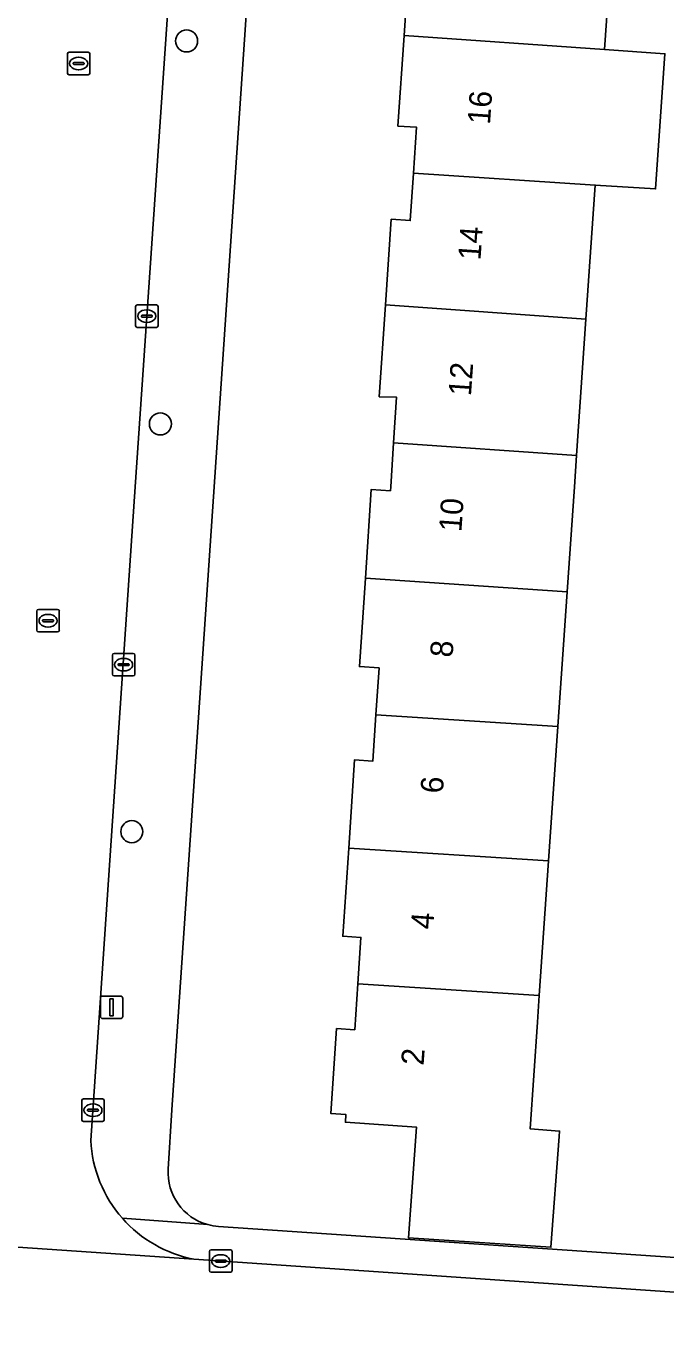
# Model space of a CAD drawing. Extents: x 161848 to 162726, y 385382 to 386521.
# Drawn here: x 162093.6 to 162122, y 385462.4 to 385520.5 of the extents above; entities that cross this region are included whole.
import ezdxf

# ---------------------------------------------------------------- set-up
doc = ezdxf.new("R2010")
doc.units = 0
for name, color, linetype in [('IMGEO_Boom', 7, 'Continuous'), ('IMGEO_Erf', 7, 'Continuous'), ('IMGEO_Kolk', 7, 'Continuous'), ('IMGEO_Lichtmast', 7, 'Continuous'), ('IMGEO_Pand', 7, 'Continuous'), ('IMGEO_Pand_nummerreeks', 7, 'Continuous'), ('IMGEO_Rijbaan_lokaal_open', 7, 'Continuous'), ('IMGEO_Rioolput', 7, 'Continuous'), ('IMGEO_Voetpad_open', 7, 'Continuous')]:
    doc.layers.add(name, color=color, linetype=linetype)

msp = doc.modelspace()

# ---------------------------------------------------------------- linework, layer by layer
at = {"layer": 'IMGEO_Boom'}
for centre in [(162100.762, 385519.799), (162099.598, 385502.789), (162098.33, 385484.675)]:
    msp.add_circle(centre, 0.489, dxfattribs=at)
at = {"layer": 'IMGEO_Erf'}
for points in [[(162107.219, 385577.281), (162101.983, 385500), (162100.108, 385472.324), (162099.945, 385469.679)], [(162119.728, 385525.37), (162119.317, 385519.417), (162121.999, 385519.23), (162121.581, 385513.223), (162118.901, 385513.397), (162118.49, 385507.435), (162118.073, 385501.39), (162117.977, 385500), (162117.655, 385495.333), (162117.241, 385489.342), (162116.83, 385483.38), (162116.416, 385477.393), (162116.335, 385476.206), (162116.019, 385471.47), (162117.318, 385471.374), (162117.3, 385471.13), (162116.939, 385466.213), (162110.619, 385466.626)], [(162110.619, 385466.626), (162110.963, 385471.554), (162107.815, 385471.764), (162107.838, 385472.107), (162107.166, 385472.151), (162107.419, 385475.931), (162108.226, 385475.877), (162108.363, 385477.92), (162108.5, 385479.977), (162107.696, 385480.03), (162107.958, 385483.947), (162108.22, 385487.867), (162109.033, 385487.813), (162109.17, 385489.859), (162109.309, 385491.948), (162108.437, 385492.006), (162108.699, 385495.931), (162108.963, 385499.875), (162109.814, 385499.818), (162109.826, 385500), (162109.954, 385501.954), (162110.087, 385503.973), (162109.318, 385503.997), (162109.594, 385508.072), (162109.851, 385511.88), (162110.689, 385511.823), (162110.831, 385513.92), (162110.969, 385515.965), (162110.146, 385516.02), (162110.418, 385520.037), (162110.677, 385523.87)], [(162102.176, 385467.136), (162125.722, 385465.532)]]:
    msp.add_lwpolyline(points, dxfattribs=at)
for centre, radius, start, end in [((162102.342, 385469.532), 2.401, 176.49019, 254.49702), ((162102.344, 385469.533), 2.403, 254.45822, 265.99309)]:
    msp.add_arc(centre, radius, start, end, dxfattribs=at)
at = {"layer": 'IMGEO_Kolk'}
for p, q in [((162098.496, 385507.151), (162098.496, 385508.003)), ((162098.571, 385508.077), (162099.423, 385508.077)), ((162098.984, 385507.857), (162099.009, 385507.857)), ((162099.497, 385508.003), (162099.497, 385507.151)), ((162098.755, 385507.571), (162098.755, 385507.583)), ((162099.193, 385507.534), (162098.795, 385507.534)), ((162098.798, 385507.62), (162099.196, 385507.62)), ((162099.007, 385507.297), (162098.982, 385507.297)), ((162099.239, 385507.583), (162099.239, 385507.571)), ((162099.423, 385507.077), (162098.571, 385507.077)), ((162097.466, 385491.666), (162097.466, 385492.518)), ((162097.541, 385492.592), (162098.393, 385492.592)), ((162097.725, 385492.086), (162097.725, 385492.098)), ((162098.163, 385492.049), (162097.765, 385492.049)), ((162097.768, 385492.135), (162098.166, 385492.135)), ((162097.954, 385492.372), (162097.979, 385492.372)), ((162098.209, 385492.098), (162098.209, 385492.086)), ((162098.467, 385492.518), (162098.467, 385491.666)), ((162098.393, 385491.592), (162097.541, 385491.592)), ((162097.977, 385491.812), (162097.952, 385491.812)), ((162096.104, 385471.875), (162096.104, 385472.727)), ((162096.179, 385472.801), (162097.031, 385472.801)), ((162096.363, 385472.295), (162096.363, 385472.307)), ((162096.406, 385472.344), (162096.804, 385472.344)), ((162096.592, 385472.581), (162096.617, 385472.581)), ((162096.847, 385472.307), (162096.847, 385472.295)), ((162097.105, 385472.727), (162097.105, 385471.875)), ((162097.031, 385471.801), (162096.179, 385471.801)), ((162096.801, 385472.258), (162096.403, 385472.258)), ((162096.615, 385472.021), (162096.59, 385472.021)), ((162101.777, 385465.175), (162101.777, 385466.027)), ((162101.852, 385466.101), (162102.704, 385466.101)), ((162102.778, 385466.027), (162102.778, 385465.175)), ((162102.036, 385465.595), (162102.036, 385465.607)), ((162102.474, 385465.558), (162102.076, 385465.558)), ((162102.079, 385465.644), (162102.477, 385465.644)), ((162102.288, 385465.321), (162102.263, 385465.321)), ((162102.265, 385465.881), (162102.29, 385465.881)), ((162102.52, 385465.607), (162102.52, 385465.595)), ((162102.704, 385465.101), (162101.852, 385465.101))]:
    msp.add_line(p, q, dxfattribs=at)
for points in [[(162098.496, 385507.151), (162098.496, 385508.003)], [(162098.571, 385508.077), (162099.423, 385508.077)], [(162099.497, 385508.003), (162099.497, 385507.151)], [(162099.423, 385507.077), (162098.571, 385507.077)], [(162097.466, 385491.666), (162097.466, 385492.518)], [(162097.541, 385492.592), (162098.393, 385492.592)], [(162098.467, 385492.518), (162098.467, 385491.666)], [(162098.393, 385491.592), (162097.541, 385491.592)], [(162096.104, 385471.875), (162096.104, 385472.727)], [(162096.179, 385472.801), (162097.031, 385472.801)], [(162097.105, 385472.727), (162097.105, 385471.875)], [(162097.031, 385471.801), (162096.179, 385471.801)], [(162101.777, 385465.175), (162101.777, 385466.027)], [(162101.852, 385466.101), (162102.704, 385466.101)], [(162102.778, 385466.027), (162102.778, 385465.175)], [(162102.704, 385465.101), (162101.852, 385465.101)]]:
    msp.add_lwpolyline(points, dxfattribs=at)
for centre, radius, start, end in [((162098.573, 385508.001), 0.0765, 91.55205, 178.44795), ((162098.573, 385508.001), 0.0765, 91.55205, 178.44795), ((162099.421, 385508.001), 0.0765, 1.55205, 88.44795), ((162099.421, 385508.001), 0.0765, 1.55205, 88.44795), ((162098.573, 385507.153), 0.0765, 181.55205, 268.44795), ((162098.573, 385507.153), 0.0765, 181.55205, 268.44795), ((162098.795, 385507.58), 0.0403, 85.87752, 175.75265), ((162098.792, 385507.57), 0.0366, 178.93798, 274.71019), ((162099.196, 385507.577), 0.043, 264.86636, 352.45326), ((162099.2, 385507.582), 0.0386, 1.73085, 96.63898), ((162099.421, 385507.153), 0.0765, 271.55205, 358.44795), ((162099.421, 385507.153), 0.0765, 271.55205, 358.44795), ((162097.543, 385492.516), 0.0765, 91.55205, 178.44795), ((162097.543, 385492.516), 0.0765, 91.55205, 178.44795), ((162097.765, 385492.095), 0.0403, 85.87752, 175.75265), ((162097.762, 385492.085), 0.0366, 178.93798, 274.71019), ((162098.166, 385492.092), 0.043, 264.86636, 352.45326), ((162098.17, 385492.097), 0.0386, 1.73085, 96.63898), ((162098.391, 385492.516), 0.0765, 1.55205, 88.44795), ((162098.391, 385492.516), 0.0765, 1.55205, 88.44795), ((162097.543, 385491.668), 0.0765, 181.55205, 268.44795), ((162097.543, 385491.668), 0.0765, 181.55205, 268.44795), ((162098.391, 385491.668), 0.0765, 271.55205, 358.44795), ((162098.391, 385491.668), 0.0765, 271.55205, 358.44795), ((162096.181, 385472.725), 0.0765, 91.55205, 178.44795), ((162096.181, 385472.725), 0.0765, 91.55205, 178.44795), ((162096.403, 385472.304), 0.0403, 85.87752, 175.75265), ((162096.4, 385472.294), 0.0366, 178.93798, 274.71019), ((162096.804, 385472.301), 0.043, 264.86636, 352.45326), ((162096.808, 385472.306), 0.0386, 1.73085, 96.63898), ((162097.029, 385472.725), 0.0765, 1.55205, 88.44795), ((162097.029, 385472.725), 0.0765, 1.55205, 88.44795), ((162096.181, 385471.877), 0.0765, 181.55205, 268.44795), ((162096.181, 385471.877), 0.0765, 181.55205, 268.44795), ((162097.029, 385471.877), 0.0765, 271.55205, 358.44795), ((162097.029, 385471.877), 0.0765, 271.55205, 358.44795), ((162101.854, 385466.025), 0.0765, 91.55205, 178.44795), ((162101.854, 385466.025), 0.0765, 91.55205, 178.44795), ((162102.702, 385466.025), 0.0765, 1.55205, 88.44795), ((162102.702, 385466.025), 0.0765, 1.55205, 88.44795), ((162102.076, 385465.604), 0.0403, 85.87752, 175.75265), ((162102.073, 385465.594), 0.0366, 178.93798, 274.71019), ((162102.477, 385465.601), 0.043, 264.86636, 352.45326), ((162102.481, 385465.606), 0.0386, 1.73085, 96.63898), ((162101.854, 385465.177), 0.0765, 181.55205, 268.44795), ((162101.854, 385465.177), 0.0765, 181.55205, 268.44795), ((162102.702, 385465.177), 0.0765, 271.55205, 358.44795), ((162102.702, 385465.177), 0.0765, 271.55205, 358.44795)]:
    msp.add_arc(centre, radius, start, end, dxfattribs=at)
for centre, major_axis, ratio, start_param, end_param in [((162098.983, 385507.577), (-0.387, 0.002), 0.722429, 4.712389, 7.853982), ((162099.008, 385507.577), (-0.39, 0.002), 0.717154, 1.570796, 4.712389), ((162097.953, 385492.092), (-0.387, 0.002), 0.722429, 4.712389, 7.853982), ((162097.978, 385492.092), (-0.39, 0.002), 0.717154, 1.570796, 4.712389), ((162096.591, 385472.301), (-0.387, 0.002), 0.722429, 4.712389, 7.853982), ((162096.616, 385472.301), (-0.39, 0.002), 0.717154, 1.570796, 4.712389), ((162102.264, 385465.601), (-0.387, 0.002), 0.722429, 4.712389, 7.853982), ((162102.289, 385465.601), (-0.39, 0.002), 0.717154, 1.570796, 4.712389)]:
    msp.add_ellipse(centre, major_axis=major_axis, ratio=ratio, start_param=start_param, end_param=end_param, dxfattribs=at)
at = {"layer": 'IMGEO_Lichtmast'}
for p, q in [((162096.938, 385476.47), (162096.938, 385477.27)), ((162096.938, 385477.27), (162096.938, 385476.47)), ((162097.038, 385477.37), (162097.828, 385477.37)), ((162097.828, 385477.37), (162097.038, 385477.37)), ((162097.928, 385477.27), (162097.928, 385476.47)), ((162097.928, 385476.47), (162097.928, 385477.27)), ((162097.828, 385476.37), (162097.038, 385476.37)), ((162097.038, 385476.37), (162097.828, 385476.37))]:
    msp.add_line(p, q, dxfattribs=at)
msp.add_lwpolyline([(162097.358, 385477.245), (162097.508, 385477.245), (162097.508, 385476.495), (162097.358, 385476.495), (162097.358, 385477.245)], dxfattribs=at)
for centre, start, end in [((162097.038, 385477.27), 90, 180), ((162097.038, 385477.27), 90, 180), ((162097.828, 385477.27), 0, 90), ((162097.828, 385477.27), 360, 90), ((162097.038, 385476.47), 180, 270), ((162097.038, 385476.47), 180, 270), ((162097.828, 385476.47), 270, 0), ((162097.828, 385476.47), 270, 0)]:
    msp.add_arc(centre, 0.1, start, end, dxfattribs=at)
at = {"layer": 'IMGEO_Pand'}
for points in [[(162119.317, 385519.417), (162119.728, 385525.37), (162111.634, 385525.909), (162111.492, 385523.815), (162110.677, 385523.87), (162110.418, 385520.037)], [(162121.581, 385513.223), (162121.999, 385519.23), (162119.317, 385519.417), (162110.418, 385520.037), (162110.146, 385516.02), (162110.969, 385515.965), (162110.831, 385513.92), (162118.901, 385513.397)], [(162118.49, 385507.435), (162118.901, 385513.397), (162110.831, 385513.92), (162110.689, 385511.823), (162109.851, 385511.88), (162109.594, 385508.072)], [(162109.594, 385508.072), (162109.318, 385503.997), (162110.087, 385503.973), (162109.954, 385501.954), (162118.073, 385501.39), (162118.49, 385507.435)], [(162109.954, 385501.954), (162109.826, 385500), (162109.814, 385499.818), (162108.963, 385499.875), (162108.699, 385495.931), (162117.655, 385495.333), (162117.977, 385500), (162118.073, 385501.39)], [(162117.241, 385489.342), (162117.655, 385495.333), (162108.699, 385495.931), (162108.437, 385492.006), (162109.309, 385491.948), (162109.17, 385489.859)], [(162116.83, 385483.38), (162117.241, 385489.342), (162109.17, 385489.859), (162109.033, 385487.813), (162108.22, 385487.867), (162107.958, 385483.947)], [(162107.958, 385483.947), (162107.696, 385480.03), (162108.5, 385479.977), (162108.363, 385477.92), (162116.416, 385477.393), (162116.83, 385483.38)], [(162108.226, 385475.877), (162107.419, 385475.931), (162107.166, 385472.151), (162107.838, 385472.107), (162107.815, 385471.764), (162110.963, 385471.554), (162110.619, 385466.626), (162116.939, 385466.213), (162117.3, 385471.13), (162117.318, 385471.374), (162116.019, 385471.47), (162116.335, 385476.206), (162116.416, 385477.393), (162108.363, 385477.92)]]:
    msp.add_lwpolyline(points, close=True, dxfattribs=at)
at = {"layer": 'IMGEO_Rijbaan_lokaal_open'}
for points in [[(162096.509, 385470.956), (162098.472, 385500), (162100.696, 385532.438), (162100.957, 385536.249)], [(162148.739, 385462.411), (162101.081, 385465.685), (162084.357, 385466.829), (162068.875, 385467.813)], [(162084.357, 385466.829), (162101.081, 385465.685)]]:
    msp.add_lwpolyline(points, dxfattribs=at)
for centre, radius, start, end in [((162102.159, 385471.237), 5.657, 182.84349, 221.3131), ((162102.156, 385471.236), 5.654, 221.32993, 259.04419)]:
    msp.add_arc(centre, radius, start, end, dxfattribs=at)
at = {"layer": 'IMGEO_Rioolput'}
for p, q in [((162095.544, 385519.298), (162096.396, 385519.298)), ((162095.469, 385518.372), (162095.469, 385519.224)), ((162095.728, 385518.792), (162095.728, 385518.804)), ((162096.166, 385518.755), (162095.768, 385518.755)), ((162095.771, 385518.841), (162096.169, 385518.841)), ((162095.957, 385519.078), (162095.982, 385519.078)), ((162096.212, 385518.804), (162096.212, 385518.792)), ((162096.47, 385519.224), (162096.47, 385518.372)), ((162096.396, 385518.298), (162095.544, 385518.298)), ((162095.98, 385518.518), (162095.955, 385518.518)), ((162094.111, 385493.619), (162094.111, 385494.471)), ((162094.186, 385494.545), (162095.038, 385494.545)), ((162095.112, 385494.471), (162095.112, 385493.619)), ((162094.37, 385494.039), (162094.37, 385494.051)), ((162094.808, 385494.002), (162094.41, 385494.002)), ((162094.413, 385494.088), (162094.811, 385494.088)), ((162094.622, 385493.765), (162094.597, 385493.765)), ((162094.599, 385494.325), (162094.624, 385494.325)), ((162094.854, 385494.051), (162094.854, 385494.039)), ((162095.038, 385493.545), (162094.186, 385493.545))]:
    msp.add_line(p, q, dxfattribs=at)
for points in [[(162095.544, 385519.298), (162096.396, 385519.298)], [(162095.469, 385518.372), (162095.469, 385519.224)], [(162096.47, 385519.224), (162096.47, 385518.372)], [(162096.396, 385518.298), (162095.544, 385518.298)], [(162094.111, 385493.619), (162094.111, 385494.471)], [(162094.186, 385494.545), (162095.038, 385494.545)], [(162095.112, 385494.471), (162095.112, 385493.619)], [(162095.038, 385493.545), (162094.186, 385493.545)]]:
    msp.add_lwpolyline(points, dxfattribs=at)
for centre, radius, start, end in [((162095.546, 385519.222), 0.0765, 91.55205, 178.44795), ((162095.546, 385519.222), 0.0765, 91.55205, 178.44795), ((162096.394, 385519.222), 0.0765, 1.55205, 88.44795), ((162096.394, 385519.222), 0.0765, 1.55205, 88.44795), ((162095.768, 385518.801), 0.0403, 85.87752, 175.75265), ((162095.765, 385518.791), 0.0366, 178.93798, 274.71019), ((162096.169, 385518.798), 0.043, 264.86636, 352.45326), ((162096.173, 385518.803), 0.0386, 1.73085, 96.63898), ((162095.546, 385518.374), 0.0765, 181.55205, 268.44795), ((162095.546, 385518.374), 0.0765, 181.55205, 268.44795), ((162096.394, 385518.374), 0.0765, 271.55205, 358.44795), ((162096.394, 385518.374), 0.0765, 271.55205, 358.44795), ((162094.188, 385494.469), 0.0765, 91.55205, 178.44795), ((162094.188, 385494.469), 0.0765, 91.55205, 178.44795), ((162095.036, 385494.469), 0.0765, 1.55205, 88.44795), ((162095.036, 385494.469), 0.0765, 1.55205, 88.44795), ((162094.41, 385494.048), 0.0403, 85.87752, 175.75265), ((162094.407, 385494.038), 0.0366, 178.93798, 274.71019), ((162094.811, 385494.045), 0.043, 264.86636, 352.45326), ((162094.815, 385494.05), 0.0386, 1.73085, 96.63898), ((162094.188, 385493.621), 0.0765, 181.55205, 268.44795), ((162094.188, 385493.621), 0.0765, 181.55205, 268.44795), ((162095.036, 385493.621), 0.0765, 271.55205, 358.44795), ((162095.036, 385493.621), 0.0765, 271.55205, 358.44795)]:
    msp.add_arc(centre, radius, start, end, dxfattribs=at)
for centre, major_axis, ratio, start_param, end_param in [((162095.956, 385518.798), (-0.387, 0.002), 0.722429, 4.712389, 7.853982), ((162095.981, 385518.798), (-0.39, 0.002), 0.717154, 1.570796, 4.712389), ((162094.598, 385494.045), (-0.387, 0.002), 0.722429, 4.712389, 7.853982), ((162094.623, 385494.045), (-0.39, 0.002), 0.717154, 1.570796, 4.712389)]:
    msp.add_ellipse(centre, major_axis=major_axis, ratio=ratio, start_param=start_param, end_param=end_param, dxfattribs=at)
at = {"layer": 'IMGEO_Voetpad_open'}
for points in [[(162103.787, 385577.518), (162100.957, 385536.249), (162100.696, 385532.438), (162098.472, 385500), (162096.509, 385470.956)], [(162099.945, 385469.679), (162100.108, 385472.324), (162101.983, 385500), (162107.219, 385577.281)], [(162101.7, 385467.218), (162097.91, 385467.502)], [(162097.91, 385467.502), (162101.7, 385467.218)], [(162127.295, 385465.425), (162125.722, 385465.532), (162102.176, 385467.136)], [(162101.081, 385465.685), (162148.739, 385462.411)]]:
    msp.add_lwpolyline(points, dxfattribs=at)
for centre, radius, start, end in [((162102.159, 385471.237), 5.657, 182.84349, 221.3131), ((162102.342, 385469.532), 2.401, 176.49019, 254.49702), ((162102.156, 385471.236), 5.654, 221.32993, 259.04419), ((162102.344, 385469.533), 2.403, 254.45822, 265.99309)]:
    msp.add_arc(centre, radius, start, end, dxfattribs=at)

# ---------------------------------------------------------------- texts
at = {"layer": 'IMGEO_Pand_nummerreeks'}
for s, rotation, p in [('16', 85.99729, (162114.23, 385516.069)), ('14', 85.99729, (162113.808, 385510.038)), ('12', 85.99729, (162113.385, 385504.004)), ('10', 85.94729, (162112.96, 385497.973)), ('8', 85.94729, (162112.565, 385492.394)), ('6', 85.94729, (162112.137, 385486.352)), ('4', 85.94729, (162111.709, 385480.314)), ('2', 85.94729, (162111.282, 385474.274))]:
    msp.add_text(s, height=1, rotation=rotation, dxfattribs=at).set_placement(p)

doc.saveas('drawing.dxf')
